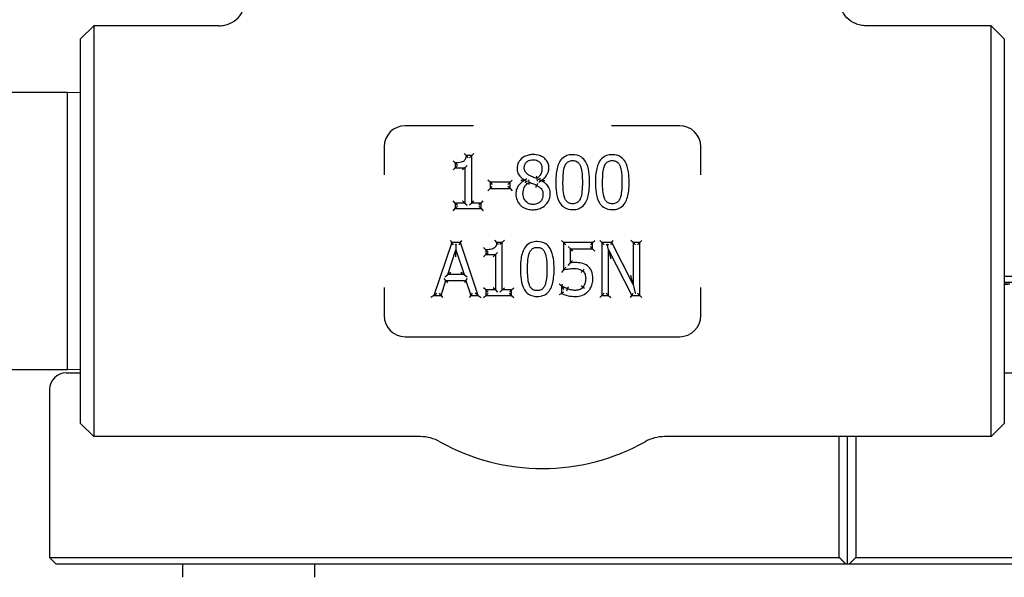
# Model space of a CAD drawing. Header units: inches. Extents: x 18 to 846, y -44 to 561.
# Tile 501 of 637: x 541.88 to 546.55, y 221 to 223.65. Entities that reach past the tile are written whole.
import ezdxf

# ---------------------------------------------------------------- set-up
doc = ezdxf.new("R2010")
doc.units = ezdxf.units.IN
doc.header["$LTSCALE"] = 24
doc.header["$MEASUREMENT"] = 0
doc.layers.add('Visible (ANSI)', color=7, linetype='Continuous', lineweight=30)

msp = doc.modelspace()

# ---------------------------------------------------------------- linework, layer by layer
at = {"layer": 'Visible (ANSI)'}
for p, q in [((542.17097, 223.55525), (542.23347, 223.61775)), ((542.23347, 223.61775), (542.23347, 221.67025)), ((542.82611, 223.61775), (542.23347, 223.61775)), ((546.48347, 223.61775), (545.89082, 223.61775)), ((546.48347, 221.67025), (546.48347, 223.61775)), ((546.54597, 223.55525), (546.48347, 223.61775)), ((542.17097, 221.73275), (542.17097, 223.55525)), ((546.54597, 223.55525), (546.54597, 221.73275)), ((542.10847, 223.3015), (539.54597, 223.3015)), ((542.10847, 221.9865), (542.10847, 223.3015)), ((542.17097, 223.29987), (542.10847, 223.3015)), ((544.03131, 223.144), (543.70847, 223.144)), ((545.00847, 223.144), (544.68562, 223.144)), ((543.60847, 223.044), (543.60847, 222.91149)), ((545.10847, 222.91149), (545.10847, 223.044)), ((543.94549, 222.96749), (543.93508, 222.97791)), ((543.99716, 223.00234), (543.98754, 223.01276)), ((544.02309, 223.00234), (543.99716, 223.00234)), ((544.02309, 223.00234), (544.01267, 222.99192)), ((544.02309, 223.00234), (544.0335, 223.01276)), ((544.02309, 222.77706), (544.02309, 223.00234)), ((543.94549, 222.9446), (543.93508, 222.93418)), ((543.94549, 222.96749), (543.94549, 222.9446)), ((543.94549, 222.9446), (543.95591, 222.95502)), ((543.94549, 222.9446), (543.99088, 222.9446)), ((543.99088, 222.9446), (543.98046, 222.93418)), ((543.99088, 222.9446), (544.00129, 222.95502)), ((543.99088, 222.9446), (543.99088, 222.77706)), ((544.11041, 222.87612), (544.09999, 222.88654)), ((544.20502, 222.87612), (544.21543, 222.88654)), ((544.28512, 222.89204), (544.27471, 222.88605)), ((544.27471, 222.88605), (544.27471, 222.88504)), ((544.28365, 222.87946), (544.27471, 222.88504)), ((544.29476, 222.87653), (544.2936, 222.88825)), ((544.33123, 222.89314), (544.33321, 222.88154)), ((544.34047, 222.87696), (544.35088, 222.88362)), ((544.34187, 222.89018), (544.35088, 222.88463)), ((544.35088, 222.88362), (544.35088, 222.88463)), ((544.09999, 222.83532), (544.11041, 222.84574)), ((544.20502, 222.87612), (544.11041, 222.87612)), ((544.11041, 222.87612), (544.12082, 222.86571)), ((544.11041, 222.87612), (544.11041, 222.84574)), ((544.11041, 222.84574), (544.12082, 222.85615)), ((544.11041, 222.84574), (544.20502, 222.84574)), ((544.20502, 222.87612), (544.1946, 222.86571)), ((544.20502, 222.84574), (544.1946, 222.85615)), ((544.20502, 222.84574), (544.20502, 222.87612)), ((544.20502, 222.84574), (544.21543, 222.83532)), ((544.32637, 222.85183), (544.33143, 222.86093)), ((543.94549, 222.77706), (543.93508, 222.78747)), ((543.99088, 222.77706), (543.98046, 222.78747)), ((544.02309, 222.77706), (544.0335, 222.78747)), ((544.06746, 222.77706), (544.07787, 222.78747)), ((543.93508, 222.74111), (543.94549, 222.75153)), ((543.99088, 222.77706), (543.94549, 222.77706)), ((543.94549, 222.77706), (543.94549, 222.75153)), ((543.94549, 222.77706), (543.95591, 222.76664)), ((543.94549, 222.75153), (543.95591, 222.76195)), ((543.94549, 222.75153), (544.06746, 222.75153)), ((543.99088, 222.77706), (544.00129, 222.76664)), ((544.02309, 222.77706), (544.01267, 222.76664)), ((544.06746, 222.77706), (544.02309, 222.77706)), ((544.06746, 222.77706), (544.05704, 222.76664)), ((544.06746, 222.75153), (544.05704, 222.76195)), ((544.06746, 222.75153), (544.06746, 222.77706)), ((544.06746, 222.75153), (544.07787, 222.74111)), ((543.9211, 222.60033), (543.92858, 222.58991)), ((543.9695, 222.58991), (543.97698, 222.60033)), ((544.14171, 222.59072), (544.13209, 222.60114)), ((544.16764, 222.59072), (544.17805, 222.60114)), ((544.45856, 222.58991), (544.44814, 222.60033)), ((544.59572, 222.58991), (544.60613, 222.60033)), ((544.64029, 222.58991), (544.62987, 222.60033)), ((544.68749, 222.58991), (544.69388, 222.60033)), ((544.78818, 222.58991), (544.77776, 222.60033)), ((544.81918, 222.58991), (544.82959, 222.60033)), ((543.92858, 222.58991), (543.8443, 222.33991)), ((543.90974, 222.43817), (543.94823, 222.55588)), ((543.9695, 222.58991), (543.92858, 222.58991)), ((543.92858, 222.58991), (543.93606, 222.57949)), ((543.94499, 222.57949), (543.94821, 222.58183)), ((543.94821, 222.58183), (543.94823, 222.55588)), ((543.94821, 222.58183), (543.95143, 222.57949)), ((543.94826, 222.52244), (543.94823, 222.55588)), ((543.94823, 222.55588), (543.98692, 222.43817)), ((543.9695, 222.58991), (543.96202, 222.57949)), ((544.05378, 222.33991), (543.9695, 222.58991)), ((544.09004, 222.55588), (544.07963, 222.56629)), ((544.09004, 222.55588), (544.09004, 222.53298)), ((544.16764, 222.59072), (544.14171, 222.59072)), ((544.16764, 222.59072), (544.15722, 222.5803)), ((544.16764, 222.36544), (544.16764, 222.59072)), ((544.45856, 222.58991), (544.45856, 222.46106)), ((544.45856, 222.58991), (544.46898, 222.57949)), ((544.59572, 222.58991), (544.45856, 222.58991)), ((544.49077, 222.56053), (544.48036, 222.57095)), ((544.49077, 222.56053), (544.50119, 222.55012)), ((544.49077, 222.56053), (544.59572, 222.56053)), ((544.49077, 222.49388), (544.49077, 222.56053)), ((544.59572, 222.58991), (544.5853, 222.57949)), ((544.59572, 222.56053), (544.5853, 222.57095)), ((544.59572, 222.56053), (544.59572, 222.58991)), ((544.59572, 222.56053), (544.60613, 222.55012)), ((544.68749, 222.58991), (544.64029, 222.58991)), ((544.64029, 222.58991), (544.64029, 222.33991)), ((544.64029, 222.58991), (544.6507, 222.57949)), ((544.66087, 222.57949), (544.66458, 222.58321)), ((544.66458, 222.58321), (544.67066, 222.57949)), ((544.67128, 222.55547), (544.66458, 222.58321)), ((544.67128, 222.55547), (544.6817, 222.51235)), ((544.67128, 222.33991), (544.67128, 222.55547)), ((544.67128, 222.55547), (544.7819, 222.33991)), ((544.68749, 222.58991), (544.6811, 222.57949)), ((544.78818, 222.39198), (544.68749, 222.58991)), ((544.78818, 222.58991), (544.7986, 222.57949)), ((544.78818, 222.58991), (544.78818, 222.39198)), ((544.81918, 222.58991), (544.78818, 222.58991)), ((544.81918, 222.58991), (544.80876, 222.57949)), ((544.81918, 222.33991), (544.81918, 222.58991)), ((544.09004, 222.53298), (544.07963, 222.52257)), ((544.09004, 222.53298), (544.10046, 222.5434)), ((544.09004, 222.53298), (544.13543, 222.53298)), ((544.13543, 222.53298), (544.12501, 222.52257)), ((544.13543, 222.53298), (544.14584, 222.5434)), ((544.13543, 222.53298), (544.13543, 222.36544)), ((544.45856, 222.46106), (544.44814, 222.44811)), ((544.48036, 222.48198), (544.49077, 222.49388)), ((543.90062, 222.40981), (543.89305, 222.42022)), ((543.89537, 222.42775), (543.90974, 222.43817)), ((543.9241, 222.44859), (543.90974, 222.43817)), ((543.98692, 222.43817), (543.90974, 222.43817)), ((543.98692, 222.43817), (543.97254, 222.44859)), ((543.98692, 222.43817), (544.00131, 222.42775)), ((543.99604, 222.40981), (544.00361, 222.42022)), ((544.54892, 222.45559), (544.54215, 222.44767)), ((544.78818, 222.39198), (544.77776, 222.43543)), ((546.54597, 222.4314), (547.17808, 222.4314)), ((543.60847, 222.37652), (543.60847, 222.244)), ((543.87793, 222.33991), (543.90062, 222.40981)), ((543.90062, 222.40981), (543.90819, 222.39939)), ((543.90062, 222.40981), (543.99604, 222.40981)), ((543.99604, 222.40981), (543.98847, 222.39939)), ((543.99604, 222.40981), (544.01873, 222.33991)), ((544.09004, 222.36544), (544.07963, 222.37585)), ((544.13543, 222.36544), (544.09004, 222.36544)), ((544.09004, 222.36544), (544.09004, 222.33991)), ((544.09004, 222.36544), (544.10046, 222.35502)), ((544.13543, 222.36544), (544.12501, 222.37585)), ((544.13543, 222.36544), (544.14584, 222.35502)), ((544.16764, 222.36544), (544.15722, 222.35502)), ((544.16764, 222.36544), (544.17805, 222.37585)), ((544.21201, 222.36544), (544.16764, 222.36544)), ((544.21201, 222.36544), (544.20159, 222.35502)), ((544.21201, 222.36544), (544.22242, 222.37585)), ((544.21201, 222.33991), (544.21201, 222.36544)), ((544.44823, 222.38428), (544.43781, 222.3947)), ((544.45066, 222.38428), (544.44823, 222.38428)), ((544.44823, 222.38428), (544.44823, 222.34882)), ((544.44823, 222.38428), (544.45007, 222.38244)), ((544.45066, 222.38428), (544.45408, 222.3947)), ((544.47408, 222.3611), (544.47761, 222.37091)), ((544.55826, 222.37204), (544.55034, 222.37881)), ((544.78818, 222.39198), (544.79825, 222.34998)), ((545.10847, 222.244), (545.10847, 222.37652)), ((547.18094, 222.40015), (546.54597, 222.40015)), ((546.54597, 222.394), (546.57265, 222.394)), ((543.8443, 222.33991), (543.82979, 222.32949)), ((543.8443, 222.33991), (543.8588, 222.35033)), ((543.8443, 222.33991), (543.87793, 222.33991)), ((543.87793, 222.33991), (543.87036, 222.35033)), ((543.87793, 222.33991), (543.8855, 222.32949)), ((544.01873, 222.33991), (544.01116, 222.32949)), ((544.01873, 222.33991), (544.0263, 222.35033)), ((544.01873, 222.33991), (544.05378, 222.33991)), ((544.05378, 222.33991), (544.03928, 222.35033)), ((544.05378, 222.33991), (544.06828, 222.32949)), ((544.07963, 222.32949), (544.09004, 222.33991)), ((544.09004, 222.33991), (544.10046, 222.35033)), ((544.09004, 222.33991), (544.21201, 222.33991)), ((544.21201, 222.33991), (544.20159, 222.35033)), ((544.21201, 222.33991), (544.22242, 222.32949)), ((544.44823, 222.34882), (544.43781, 222.34234)), ((544.64029, 222.33991), (544.62987, 222.32949)), ((544.64029, 222.33991), (544.6507, 222.35033)), ((544.64029, 222.33991), (544.67128, 222.33991)), ((544.67128, 222.33991), (544.66087, 222.35033)), ((544.67128, 222.33991), (544.6817, 222.32949)), ((544.77554, 222.32949), (544.7819, 222.33991)), ((544.7819, 222.33991), (544.78826, 222.35033)), ((544.7819, 222.33991), (544.81918, 222.33991)), ((544.79768, 222.35033), (544.79825, 222.34998)), ((544.79825, 222.34998), (544.7986, 222.35033)), ((544.81918, 222.33991), (544.80876, 222.35033)), ((544.81918, 222.33991), (544.82959, 222.32949)), ((543.70847, 222.144), (545.00847, 222.144)), ((542.10847, 221.9865), (539.54597, 221.9865)), ((542.10264, 221.97213), (542.17097, 221.97213)), ((542.17097, 221.98814), (542.10847, 221.9865)), ((546.54597, 221.97213), (549.50422, 221.97213)), ((542.0239, 221.89339), (542.0239, 221.09787)), ((542.17097, 221.73275), (542.23347, 221.67025)), ((546.54597, 221.73275), (546.48347, 221.67025)), ((543.7808, 221.67025), (542.23347, 221.67025)), ((546.48347, 221.67025), (544.93613, 221.67025)), ((545.76426, 221.09787), (545.76426, 221.67025)), ((545.80343, 221.06662), (545.80343, 221.67025)), ((545.8426, 221.67025), (545.8426, 221.09787)), ((542.0239, 221.09787), (545.76426, 221.09787)), ((542.05515, 221.06662), (542.0239, 221.09787)), ((545.79532, 221.06662), (542.05515, 221.06662)), ((542.65382, 221.06662), (542.65382, 221.00362)), ((543.27882, 221.06662), (543.27882, 221.00362)), ((545.80343, 221.06662), (545.79532, 221.06662)), ((545.81154, 221.06662), (545.80343, 221.06662)), ((549.55171, 221.06662), (545.81154, 221.06662)), ((545.8426, 221.09787), (549.58296, 221.09787))]:
    msp.add_line(p, q, dxfattribs=at)
for centre, radius, start, end in [((543.70847, 223.044), 0.1, 90, 180), ((545.00847, 223.044), 0.1, 0, 90), ((543.70847, 222.244), 0.1, 180, 270), ((545.00847, 222.244), 0.1, 270, 0), ((542.10264, 221.89339), 0.07874, 90, 180), ((543.7808, 221.48275), 0.1875, 60.65517, 90), ((544.93613, 221.48275), 0.1875, 90, 119.34483), ((544.35847, 222.51025), 0.99125, 240.65517, 299.34483)]:
    msp.add_arc(centre, radius, start, end, dxfattribs=at)
for points, knots in [([(542.82611, 223.61775), (542.82622, 223.61775), (542.82633, 223.61775), (542.83498, 223.61777), (542.84351, 223.61865), (542.86024, 223.62211), (542.8684, 223.62467), (542.89128, 223.63448), (542.90493, 223.64377), (542.92777, 223.66696), (542.93679, 223.68059), (542.94906, 223.71051), (542.95222, 223.72649), (542.95222, 223.74263)], [-0.00080906, -0.00080906, -0.00080906, -0.00080906, 0, 0, 0.06513682, 0.06513682, 0.13017613, 0.13017613, 0.25481643, 0.25481643, 0.37825086, 0.37825086, 0.50129539, 0.50129539, 0.50129539, 0.50129539]), ([(545.89082, 223.61775), (545.89071, 223.61775), (545.89061, 223.61775), (545.88195, 223.61777), (545.87343, 223.61865), (545.8567, 223.62211), (545.84853, 223.62467), (545.82565, 223.63448), (545.812, 223.64377), (545.78916, 223.66696), (545.78015, 223.68059), (545.76787, 223.71051), (545.76472, 223.72649), (545.76472, 223.74263)], [-0.00080906, -0.00080906, -0.00080906, -0.00080906, 0, 0, 0.06513682, 0.06513682, 0.13017613, 0.13017613, 0.25481643, 0.25481643, 0.37825086, 0.37825086, 0.50129539, 0.50129539, 0.50129539, 0.50129539]), ([(543.99716, 223.00234), (543.99692, 222.99934), (543.99649, 222.99642), (543.99497, 222.98994), (543.99367, 222.9865), (543.99059, 222.98126), (543.989, 222.97928), (543.98598, 222.97653), (543.98472, 222.97559), (543.98338, 222.97479), (543.98059, 222.97311), (543.97729, 222.97176), (543.9698, 222.96958), (543.96553, 222.96881), (543.95603, 222.96772), (543.95078, 222.96749), (543.94549, 222.96749)], [-0.21914518, -0.21914518, -0.21914518, -0.21914518, -0.19291175, -0.19291175, -0.15742494, -0.15742494, -0.13012741, -0.13012741, -0.11306644, -0.11306644, -0.11306644, -0.07974952, -0.07974952, -0.04257171, -0.04257171, 0, 0, 0, 0]), ([(544.00613, 222.99192), (544.00611, 222.99195), (544.00609, 222.99197), (544.00523, 222.99304), (544.00438, 222.99408), (544.00272, 222.99606), (544.00191, 222.99701), (544.00028, 222.99889), (543.99946, 222.99981), (543.99826, 223.00113), (543.99783, 223.0016), (543.99729, 223.00219), (543.99716, 223.00234), (543.99716, 223.00234)], [-0.000246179, -0.000246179, -0.000246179, -0.000246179, 0, 0, 0.010218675, 0.010218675, 0.020229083, 0.020229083, 0.031714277, 0.031714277, 0.040524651, 0.040524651, 0.048289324, 0.048289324, 0.048289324, 0.048289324]), ([(544.31381, 223.0072), (544.30829, 223.0072), (544.30261, 223.0068), (544.29025, 223.00469), (544.28359, 223.00274), (544.26792, 222.99552), (544.25953, 222.98927), (544.24706, 222.97458), (544.24268, 222.96641), (544.23904, 222.95233), (544.23844, 222.94673), (544.23844, 222.94136)], [-0.24108925, -0.24108925, -0.24108925, -0.24108925, -0.20285247, -0.20285247, -0.15755053, -0.15755053, -0.09071955, -0.09071955, -0.03520387, -0.03520387, 0, 0, 0, 0]), ([(544.27207, 222.94521), (544.27207, 222.94786), (544.27228, 222.95047), (544.27345, 222.95699), (544.27475, 222.96067), (544.2792, 222.96838), (544.28281, 222.97213), (544.29172, 222.97822), (544.29691, 222.98031), (544.30607, 222.98215), (544.3098, 222.98249), (544.31361, 222.98249)], [-0.20028425, -0.20028425, -0.20028425, -0.20028425, -0.17595568, -0.17595568, -0.13702996, -0.13702996, -0.08642653, -0.08642653, -0.03353843, -0.03353843, 0, 0, 0, 0]), ([(544.31361, 222.98249), (544.31698, 222.98249), (544.32033, 222.98224), (544.32775, 222.98101), (544.33168, 222.97982), (544.34035, 222.97562), (544.34472, 222.97199), (544.35153, 222.96325), (544.35382, 222.95841), (544.35579, 222.94997), (544.35615, 222.94661), (544.35615, 222.94318)], [-0.2062605, -0.2062605, -0.2062605, -0.2062605, -0.17676842, -0.17676842, -0.13805989, -0.13805989, -0.0834994, -0.0834994, -0.03156312, -0.03156312, 0, 0, 0, 0]), ([(544.38897, 222.94359), (544.38897, 222.9475), (544.38867, 222.95154), (544.38679, 222.96204), (544.38453, 222.96844), (544.37678, 222.98169), (544.37091, 222.98781), (544.35795, 222.99732), (544.35096, 223.00069), (544.33385, 223.00612), (544.32367, 223.0072), (544.31381, 223.0072)], [-0.2382608, -0.2382608, -0.2382608, -0.2382608, -0.21252746, -0.21252746, -0.17135413, -0.17135413, -0.11832726, -0.11832726, -0.06910487, -0.06910487, 0, 0, 0, 0]), ([(544.50161, 223.00659), (544.49669, 223.00659), (544.49161, 223.00625), (544.47839, 223.00407), (544.47022, 223.00141), (544.45376, 222.99157), (544.44644, 222.98378), (544.44114, 222.97529), (544.43567, 222.96654), (544.43224, 222.95739), (544.42675, 222.93799), (544.42498, 222.92775), (544.42215, 222.90378), (544.42159, 222.88999), (544.42159, 222.87633)], [-0.39762782, -0.39762782, -0.39762782, -0.39762782, -0.36373585, -0.36373585, -0.30950871, -0.30950871, -0.24393732, -0.24393732, -0.24393732, -0.1766061, -0.1766061, -0.10179305, -0.10179305, 0, 0, 0, 0]), ([(544.46434, 222.9525), (544.46504, 222.95425), (544.4658, 222.95595), (544.46927, 222.96275), (544.47261, 222.96726), (544.48074, 222.97418), (544.48546, 222.97647), (544.49427, 222.97848), (544.49791, 222.97884), (544.50161, 222.97884)], [-0.15519829, -0.15519829, -0.15519829, -0.15519829, -0.13862551, -0.13862551, -0.08628485, -0.08628485, -0.03318648, -0.03318648, 0, 0, 0, 0]), ([(544.58143, 222.87653), (544.58143, 222.89268), (544.58061, 222.9092), (544.57542, 222.94199), (544.57135, 222.95867), (544.56209, 222.97418), (544.5573, 222.98219), (544.5508, 222.98972), (544.5302, 223.0037), (544.51528, 223.00659), (544.50161, 223.00659)], [-0.3955508, -0.3955508, -0.3955508, -0.3955508, -0.2754195, -0.2754195, -0.15529321, -0.15529321, -0.15529321, -0.09373364, -0.09373364, 0, 0, 0, 0]), ([(544.50161, 222.97884), (544.50444, 222.97884), (544.50722, 222.97863), (544.51264, 222.97773), (544.51525, 222.97701), (544.52147, 222.97449), (544.52486, 222.97222), (544.53112, 222.96611), (544.53387, 222.96219), (544.53689, 222.95621), (544.53762, 222.95458), (544.53828, 222.95291)], [-0.15345791, -0.15345791, -0.15345791, -0.15345791, -0.12815919, -0.12815919, -0.10190337, -0.10190337, -0.06065975, -0.06065975, -0.01592257, -0.01592257, 0, 0, 0, 0]), ([(544.68921, 223.00659), (544.68429, 223.00659), (544.67921, 223.00625), (544.66599, 223.00407), (544.65782, 223.00141), (544.64137, 222.99157), (544.63404, 222.98378), (544.62874, 222.97529), (544.62327, 222.96654), (544.61984, 222.95739), (544.61435, 222.93799), (544.61258, 222.92775), (544.60975, 222.90378), (544.60919, 222.88999), (544.60919, 222.87633)], [-0.39762782, -0.39762782, -0.39762782, -0.39762782, -0.36373585, -0.36373585, -0.30950871, -0.30950871, -0.24393732, -0.24393732, -0.24393732, -0.1766061, -0.1766061, -0.10179305, -0.10179305, 0, 0, 0, 0]), ([(544.65194, 222.9525), (544.65264, 222.95425), (544.6534, 222.95595), (544.65687, 222.96275), (544.66021, 222.96726), (544.66834, 222.97418), (544.67306, 222.97647), (544.68187, 222.97848), (544.68551, 222.97884), (544.68921, 222.97884)], [-0.15519829, -0.15519829, -0.15519829, -0.15519829, -0.13862551, -0.13862551, -0.08628485, -0.08628485, -0.03318648, -0.03318648, 0, 0, 0, 0]), ([(544.76904, 222.87653), (544.76904, 222.89268), (544.76821, 222.9092), (544.76302, 222.94199), (544.75895, 222.95867), (544.74969, 222.97418), (544.74491, 222.98219), (544.7384, 222.98972), (544.71781, 223.0037), (544.70288, 223.00659), (544.68921, 223.00659)], [-0.3955508, -0.3955508, -0.3955508, -0.3955508, -0.2754195, -0.2754195, -0.15529321, -0.15529321, -0.15529321, -0.09373364, -0.09373364, 0, 0, 0, 0]), ([(544.68921, 222.97884), (544.69204, 222.97884), (544.69483, 222.97863), (544.70024, 222.97773), (544.70285, 222.97701), (544.70907, 222.97449), (544.71246, 222.97222), (544.71872, 222.96611), (544.72147, 222.96219), (544.72449, 222.95621), (544.72522, 222.95458), (544.72588, 222.95291)], [-0.15345791, -0.15345791, -0.15345791, -0.15345791, -0.12815919, -0.12815919, -0.10190337, -0.10190337, -0.06065975, -0.06065975, -0.01592257, -0.01592257, 0, 0, 0, 0]), ([(543.95591, 222.95739), (543.95589, 222.95741), (543.95586, 222.95744), (543.95474, 222.95849), (543.95365, 222.95953), (543.95158, 222.96151), (543.95059, 222.96246), (543.94874, 222.96428), (543.94786, 222.96514), (543.94662, 222.96637), (543.94618, 222.96681), (543.94563, 222.96736), (543.94549, 222.96749), (543.94549, 222.96749)], [-0.049771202, -0.049771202, -0.049771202, -0.049771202, -0.049510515, -0.049510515, -0.038176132, -0.038176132, -0.027254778, -0.027254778, -0.015917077, -0.015917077, -0.007424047, -0.007424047, 0, 0, 0, 0]), ([(544.23844, 222.94136), (544.23844, 222.93772), (544.23869, 222.93394), (544.24044, 222.92311), (544.24295, 222.91586), (544.24736, 222.90955), (544.25176, 222.90325), (544.25703, 222.89837), (544.26648, 222.89112), (544.27058, 222.88846), (544.27471, 222.88605)], [-0.14919736, -0.14919736, -0.14919736, -0.14919736, -0.12498855, -0.12498855, -0.08048513, -0.08048513, -0.08048513, -0.03367511, -0.03367511, 0, 0, 0, 0]), ([(544.29598, 222.90874), (544.29476, 222.90945), (544.29356, 222.91018), (544.28743, 222.91416), (544.28307, 222.91785), (544.27643, 222.9261), (544.27433, 222.93041), (544.27242, 222.9385), (544.27207, 222.94182), (544.27207, 222.94521)], [-0.14393342, -0.14393342, -0.14393342, -0.14393342, -0.13185082, -0.13185082, -0.08070178, -0.08070178, -0.03103914, -0.03103914, 0, 0, 0, 0]), ([(544.35615, 222.94318), (544.35615, 222.93843), (544.35577, 222.9337), (544.35356, 222.92186), (544.3512, 222.91525), (544.3444, 222.90519), (544.34075, 222.90123), (544.33492, 222.89606), (544.33311, 222.89457), (544.33123, 222.89314)], [-0.17159567, -0.17159567, -0.17159567, -0.17159567, -0.13119161, -0.13119161, -0.06654511, -0.06654511, -0.01972886, -0.01972886, 0, 0, 0, 0]), ([(544.35088, 222.88463), (544.35358, 222.88599), (544.35624, 222.88753), (544.36446, 222.89298), (544.36967, 222.8976), (544.37969, 222.91004), (544.38379, 222.91784), (544.38806, 222.932), (544.38897, 222.93783), (544.38897, 222.94359)], [-0.15744253, -0.15744253, -0.15744253, -0.15744253, -0.13731944, -0.13731944, -0.09338685, -0.09338685, -0.03591802, -0.03591802, 0, 0, 0, 0]), ([(544.45562, 222.87633), (544.45562, 222.89108), (544.45609, 222.90582), (544.45745, 222.92029), (544.45851, 222.93161), (544.4605, 222.94284), (544.46434, 222.9525)], [-0.20539702, -0.20539702, -0.20539702, -0.20539702, -0.0911634, -0.0911634, -0.0911634, 0, 0, 0, 0]), ([(544.53828, 222.95291), (544.54018, 222.94811), (544.54165, 222.94296), (544.54464, 222.92908), (544.54562, 222.92012), (544.54711, 222.89963), (544.5474, 222.88809), (544.5474, 222.87653)], [-0.20607527, -0.20607527, -0.20607527, -0.20607527, -0.16123509, -0.16123509, -0.08949082, -0.08949082, 0, 0, 0, 0]), ([(544.64323, 222.87633), (544.64323, 222.89108), (544.64369, 222.90582), (544.64505, 222.92029), (544.64611, 222.93161), (544.6481, 222.94284), (544.65194, 222.9525)], [-0.20539702, -0.20539702, -0.20539702, -0.20539702, -0.0911634, -0.0911634, -0.0911634, 0, 0, 0, 0]), ([(544.72588, 222.95291), (544.72779, 222.94811), (544.72925, 222.94296), (544.73224, 222.92908), (544.73322, 222.92012), (544.73471, 222.89963), (544.735, 222.88809), (544.735, 222.87653)], [-0.20607527, -0.20607527, -0.20607527, -0.20607527, -0.16123509, -0.16123509, -0.08949082, -0.08949082, 0, 0, 0, 0]), ([(544.27471, 222.88504), (544.26796, 222.88173), (544.26131, 222.87751), (544.24684, 222.86456), (544.24003, 222.85453), (544.23359, 222.83609), (544.23237, 222.82819), (544.23237, 222.82061)], [-0.17644554, -0.17644554, -0.17644554, -0.17644554, -0.12506903, -0.12506903, -0.04977316, -0.04977316, 0, 0, 0, 0]), ([(544.25601, 222.88602), (544.25605, 222.88602), (544.25609, 222.88602), (544.25938, 222.88596), (544.26274, 222.88589), (544.26812, 222.88575), (544.27021, 222.88569), (544.27258, 222.88561), (544.27327, 222.88559), (544.27386, 222.88556)], [-0.000323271, -0.000323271, -0.000323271, -0.000323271, 0, 0, 0.024747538, 0.024747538, 0.043496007, 0.043496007, 0.051596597, 0.051596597, 0.051596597, 0.051596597]), ([(544.27471, 222.88605), (544.27471, 222.88605), (544.27451, 222.88593), (544.27404, 222.88567), (544.27395, 222.88562), (544.27386, 222.88556)], [0, 0, 0, 0, 0.009031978, 0.009031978, 0.01088713, 0.01088713, 0.01088713, 0.01088713]), ([(544.27386, 222.88556), (544.27403, 222.88546), (544.27417, 222.88537), (544.27457, 222.88513), (544.27471, 222.88504), (544.27471, 222.88504)], [0.004463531, 0.004463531, 0.004463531, 0.004463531, 0.007781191, 0.007781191, 0.015368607, 0.015368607, 0.015368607, 0.015368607]), ([(544.28365, 222.87946), (544.27876, 222.87634), (544.27591, 222.87414), (544.27514, 222.87354), (544.27506, 222.87348), (544.27498, 222.87342)], [-0.0067344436, -0.0067344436, -0.0067344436, -0.0067344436, 0, 0, 0.0007386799, 0.0007386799, 0.0007386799, 0.0007386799]), ([(544.28512, 222.88248), (544.2851, 222.88243), (544.28507, 222.88238), (544.28457, 222.88138), (544.28411, 222.88042), (544.28365, 222.87946)], [-0.0004266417, -0.0004266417, -0.0004266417, -0.0004266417, 0, 0, 0.0080980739, 0.0080980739, 0.0080980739, 0.0080980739]), ([(544.33123, 222.89314), (544.328, 222.8942), (544.32474, 222.8954), (544.31825, 222.89803), (544.31501, 222.89945), (544.31178, 222.90094), (544.30904, 222.90221), (544.30631, 222.90349), (544.30098, 222.90609), (544.29833, 222.90743), (544.29598, 222.90874)], [-0.10316194, -0.10316194, -0.10316194, -0.10316194, -0.07498611, -0.07498611, -0.04681028, -0.04681028, -0.04681028, -0.02340514, -0.02340514, 0, 0, 0, 0]), ([(544.32918, 222.9049), (544.32919, 222.90487), (544.32919, 222.90484), (544.32937, 222.90386), (544.32954, 222.9029), (544.32987, 222.90105), (544.33002, 222.90016), (544.3304, 222.89802), (544.3306, 222.89685), (544.33091, 222.895), (544.33103, 222.8943), (544.33119, 222.89338), (544.33123, 222.89314), (544.33123, 222.89314)], [-0.044688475, -0.044688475, -0.044688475, -0.044688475, -0.044465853, -0.044465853, -0.037097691, -0.037097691, -0.029877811, -0.029877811, -0.018940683, -0.018940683, -0.009212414, -0.009212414, 0, 0, 0, 0]), ([(544.34047, 222.88716), (544.34049, 222.88722), (544.34052, 222.88727), (544.34099, 222.88827), (544.34143, 222.88922), (544.34187, 222.89018)], [-0.0004459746, -0.0004459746, -0.0004459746, -0.0004459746, 0, 0, 0.0079917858, 0.0079917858, 0.0079917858, 0.0079917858]), ([(544.34187, 222.89018), (544.34658, 222.89334), (544.34904, 222.89529), (544.34962, 222.89575), (544.34969, 222.89581), (544.34976, 222.89587)], [-0.0049383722, -0.0049383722, -0.0049383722, -0.0049383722, 0, 0, 0.000690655, 0.000690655, 0.000690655, 0.000690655]), ([(544.35088, 222.88463), (544.35088, 222.88463), (544.35108, 222.88451), (544.35153, 222.88424), (544.35161, 222.88419), (544.35169, 222.88414)], [-0.044899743, -0.044899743, -0.044899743, -0.044899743, -0.035977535, -0.035977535, -0.03420007, -0.03420007, -0.03420007, -0.03420007]), ([(544.35088, 222.88362), (544.35088, 222.88362), (544.35102, 222.88371), (544.3514, 222.88395), (544.35154, 222.88404), (544.35169, 222.88414)], [0, 0, 0, 0, 0.007479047, 0.007479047, 0.010647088, 0.010647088, 0.010647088, 0.010647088]), ([(544.39525, 222.82122), (544.39525, 222.82536), (544.39498, 222.82964), (544.39362, 222.83824), (544.39252, 222.84256), (544.38817, 222.85356), (544.38363, 222.85997), (544.37527, 222.86841), (544.37149, 222.87148), (544.36217, 222.87794), (544.35656, 222.88099), (544.35088, 222.88362)], [-0.17675386, -0.17675386, -0.17675386, -0.17675386, -0.14867142, -0.14867142, -0.12078849, -0.12078849, -0.0760162, -0.0760162, -0.04400779, -0.04400779, 0, 0, 0, 0]), ([(544.35169, 222.88414), (544.35232, 222.88415), (544.35305, 222.88416), (544.35559, 222.88422), (544.35788, 222.88428), (544.36355, 222.88448), (544.36698, 222.88464), (544.37033, 222.88481), (544.37038, 222.88481), (544.37042, 222.88481)], [0.002128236, 0.002128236, 0.002128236, 0.002128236, 0.008988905, 0.008988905, 0.025521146, 0.025521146, 0.046099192, 0.046099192, 0.046368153, 0.046368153, 0.046368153, 0.046368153]), ([(544.2662, 222.82304), (544.2662, 222.8285), (544.26677, 222.83394), (544.26995, 222.84742), (544.27363, 222.85511), (544.2832, 222.86756), (544.28862, 222.87246), (544.29476, 222.87653)], [-0.18604928, -0.18604928, -0.18604928, -0.18604928, -0.13907807, -0.13907807, -0.06392413, -0.06392413, 0, 0, 0, 0]), ([(544.29619, 222.86471), (544.29619, 222.86474), (544.29618, 222.86477), (544.29604, 222.86575), (544.29591, 222.86671), (544.29567, 222.86856), (544.29555, 222.86946), (544.29529, 222.87161), (544.29516, 222.87279), (544.29496, 222.87466), (544.29488, 222.87536), (544.29479, 222.87629), (544.29476, 222.87653), (544.29476, 222.87653)], [-0.044621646, -0.044621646, -0.044621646, -0.044621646, -0.044400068, -0.044400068, -0.03707356, -0.03707356, -0.02988243, -0.02988243, -0.01893434, -0.01893434, -0.009203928, -0.009203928, 0, 0, 0, 0]), ([(544.29476, 222.87653), (544.29833, 222.87508), (544.3019, 222.87363), (544.30906, 222.87076), (544.31264, 222.86933), (544.31624, 222.86792), (544.31894, 222.86686), (544.3216, 222.86575), (544.32673, 222.86343), (544.3292, 222.86221), (544.33143, 222.86093)], [-0.1047588, -0.1047588, -0.1047588, -0.1047588, -0.0755253, -0.0755253, -0.0462918, -0.0462918, -0.0462918, -0.0231459, -0.0231459, 0, 0, 0, 0]), ([(544.33143, 222.86093), (544.33143, 222.86093), (544.33156, 222.86116), (544.33206, 222.86206), (544.33243, 222.86272), (544.33336, 222.86439), (544.33391, 222.86538), (544.33483, 222.86703), (544.33515, 222.86762), (544.33565, 222.86852), (544.33582, 222.86882), (544.33608, 222.86928), (544.33616, 222.86944), (544.33632, 222.86972), (544.33639, 222.86984), (544.33647, 222.86999), (544.33648, 222.87001), (544.3365, 222.87003)], [-0.04147151, -0.04147151, -0.04147151, -0.04147151, -0.031136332, -0.031136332, -0.020800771, -0.020800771, -0.010464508, -0.010464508, -0.005125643, -0.005125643, -0.002449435, -0.002449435, -0.001094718, -0.001094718, 0, 0, 0.000192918, 0.000192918, 0.000192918, 0.000192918]), ([(544.33143, 222.86093), (544.33395, 222.85957), (544.33639, 222.85815), (544.34391, 222.8534), (544.34864, 222.84977), (544.35607, 222.8414), (544.35838, 222.83631), (544.36046, 222.82634), (544.36081, 222.82219), (544.36081, 222.81798)], [-0.16889715, -0.16889715, -0.16889715, -0.16889715, -0.14560596, -0.14560596, -0.0945362, -0.0945362, -0.03636008, -0.03636008, 0, 0, 0, 0]), ([(544.42159, 222.87633), (544.42159, 222.86014), (544.4224, 222.84358), (544.42755, 222.8107), (544.43155, 222.79395), (544.44094, 222.77837), (544.44561, 222.77061), (544.45193, 222.76333), (544.47245, 222.74921), (544.48769, 222.74626), (544.50161, 222.74626)], [-0.39636224, -0.39636224, -0.39636224, -0.39636224, -0.27588328, -0.27588328, -0.15540931, -0.15540931, -0.15540931, -0.09572801, -0.09572801, 0, 0, 0, 0]), ([(544.46413, 222.80096), (544.45986, 222.81213), (544.45781, 222.82429), (544.45588, 222.85001), (544.45562, 222.86316), (544.45562, 222.87633)], [-0.2030371, -0.2030371, -0.2030371, -0.2030371, -0.10151855, -0.10151855, 0, 0, 0, 0]), ([(544.50161, 222.74626), (544.50649, 222.74626), (544.51151, 222.7466), (544.5246, 222.74877), (544.53269, 222.75142), (544.54917, 222.76127), (544.55656, 222.76918), (544.56188, 222.77777), (544.56727, 222.78645), (544.5707, 222.79552), (544.57626, 222.81501), (544.57805, 222.82539), (544.58087, 222.84937), (544.58143, 222.86301), (544.58143, 222.87653)], [-0.3969343, -0.3969343, -0.3969343, -0.3969343, -0.36344063, -0.36344063, -0.30985076, -0.30985076, -0.24348635, -0.24348635, -0.24348635, -0.17661505, -0.17661505, -0.10067261, -0.10067261, 0, 0, 0, 0]), ([(544.5474, 222.87653), (544.5474, 222.86146), (544.54693, 222.84641), (544.54537, 222.83176), (544.5442, 222.82073), (544.54219, 222.80978), (544.53848, 222.80035)], [-0.20539024, -0.20539024, -0.20539024, -0.20539024, -0.08874744, -0.08874744, -0.08874744, 0, 0, 0, 0]), ([(544.60919, 222.87633), (544.60919, 222.86014), (544.61, 222.84358), (544.61515, 222.8107), (544.61915, 222.79395), (544.62854, 222.77837), (544.63322, 222.77061), (544.63953, 222.76333), (544.66005, 222.74921), (544.67529, 222.74626), (544.68921, 222.74626)], [-0.39636224, -0.39636224, -0.39636224, -0.39636224, -0.27588328, -0.27588328, -0.15540931, -0.15540931, -0.15540931, -0.09572801, -0.09572801, 0, 0, 0, 0]), ([(544.65173, 222.80096), (544.64746, 222.81213), (544.64541, 222.82429), (544.64348, 222.85001), (544.64323, 222.86316), (544.64323, 222.87633)], [-0.2030371, -0.2030371, -0.2030371, -0.2030371, -0.10151855, -0.10151855, 0, 0, 0, 0]), ([(544.68921, 222.74626), (544.69409, 222.74626), (544.69912, 222.7466), (544.7122, 222.74877), (544.72029, 222.75142), (544.73678, 222.76127), (544.74416, 222.76918), (544.74949, 222.77777), (544.75487, 222.78645), (544.7583, 222.79552), (544.76386, 222.81501), (544.76566, 222.82539), (544.76848, 222.84937), (544.76904, 222.86301), (544.76904, 222.87653)], [-0.3969343, -0.3969343, -0.3969343, -0.3969343, -0.36344063, -0.36344063, -0.30985076, -0.30985076, -0.24348635, -0.24348635, -0.24348635, -0.17661505, -0.17661505, -0.10067261, -0.10067261, 0, 0, 0, 0]), ([(544.735, 222.87653), (544.735, 222.86146), (544.73453, 222.84641), (544.73297, 222.83176), (544.7318, 222.82073), (544.72979, 222.80978), (544.72609, 222.80035)], [-0.20539024, -0.20539024, -0.20539024, -0.20539024, -0.08874744, -0.08874744, -0.08874744, 0, 0, 0, 0]), ([(544.23237, 222.82061), (544.23237, 222.81081), (544.23414, 222.80055), (544.23784, 222.79124), (544.24135, 222.78238), (544.24692, 222.77399), (544.25384, 222.76733)], [-0.12818083, -0.12818083, -0.12818083, -0.12818083, -0.06222407, -0.06222407, -0.06222407, 0, 0, 0, 0]), ([(544.31421, 222.77078), (544.30779, 222.77078), (544.30149, 222.7719), (544.28727, 222.77779), (544.27969, 222.78442), (544.26879, 222.80136), (544.2662, 222.81193), (544.2662, 222.82304)], [-0.24211946, -0.24211946, -0.24211946, -0.24211946, -0.18433658, -0.18433658, -0.09638448, -0.09638448, 0, 0, 0, 0]), ([(544.31381, 222.74586), (544.3195, 222.74586), (544.32534, 222.74629), (544.33864, 222.74865), (544.34604, 222.75097), (544.36283, 222.75924), (544.3715, 222.76608), (544.38454, 222.78151), (544.38923, 222.78982), (544.39427, 222.80607), (544.39525, 222.81382), (544.39525, 222.82122)], [-0.27146787, -0.27146787, -0.27146787, -0.27146787, -0.23213286, -0.23213286, -0.18138429, -0.18138429, -0.10931742, -0.10931742, -0.04973135, -0.04973135, 0, 0, 0, 0]), ([(544.36081, 222.81798), (544.36081, 222.81433), (544.36054, 222.8107), (544.35916, 222.80258), (544.3578, 222.79822), (544.35304, 222.78861), (544.34898, 222.78372), (544.33856, 222.77573), (544.33213, 222.77302), (544.32162, 222.77108), (544.31794, 222.77078), (544.31421, 222.77078)], [-0.23080417, -0.23080417, -0.23080417, -0.23080417, -0.19912439, -0.19912439, -0.15681606, -0.15681606, -0.09762557, -0.09762557, -0.03265509, -0.03265509, 0, 0, 0, 0]), ([(544.50161, 222.77402), (544.49874, 222.77402), (544.4959, 222.77422), (544.49029, 222.77516), (544.48756, 222.77591), (544.4811, 222.77858), (544.47763, 222.78097), (544.47126, 222.78736), (544.46848, 222.79142), (544.46551, 222.79753), (544.46479, 222.79922), (544.46413, 222.80096)], [-0.1574704, -0.1574704, -0.1574704, -0.1574704, -0.13181294, -0.13181294, -0.10432668, -0.10432668, -0.0618117, -0.0618117, -0.01648612, -0.01648612, 0, 0, 0, 0]), ([(544.53848, 222.80035), (544.53783, 222.79865), (544.53711, 222.797), (544.53374, 222.79014), (544.53038, 222.78555), (544.52224, 222.77866), (544.51754, 222.77638), (544.50885, 222.77437), (544.50526, 222.77402), (544.50161, 222.77402)], [-0.15478626, -0.15478626, -0.15478626, -0.15478626, -0.13870733, -0.13870733, -0.08539549, -0.08539549, -0.03284442, -0.03284442, 0, 0, 0, 0]), ([(544.68921, 222.77402), (544.68634, 222.77402), (544.6835, 222.77422), (544.6779, 222.77516), (544.67516, 222.77591), (544.6687, 222.77858), (544.66523, 222.78097), (544.65886, 222.78736), (544.65608, 222.79142), (544.65311, 222.79753), (544.65239, 222.79922), (544.65173, 222.80096)], [-0.1574704, -0.1574704, -0.1574704, -0.1574704, -0.13181294, -0.13181294, -0.10432668, -0.10432668, -0.0618117, -0.0618117, -0.01648612, -0.01648612, 0, 0, 0, 0]), ([(544.72609, 222.80035), (544.72543, 222.79865), (544.72472, 222.797), (544.72134, 222.79014), (544.71798, 222.78555), (544.70984, 222.77866), (544.70515, 222.77638), (544.69645, 222.77437), (544.69286, 222.77402), (544.68921, 222.77402)], [-0.15478626, -0.15478626, -0.15478626, -0.15478626, -0.13870733, -0.13870733, -0.08539549, -0.08539549, -0.03284442, -0.03284442, 0, 0, 0, 0]), ([(544.25384, 222.76733), (544.25757, 222.76374), (544.26175, 222.76057), (544.27324, 222.75367), (544.28074, 222.75073), (544.2969, 222.7467), (544.30551, 222.74586), (544.31381, 222.74586)], [-0.14467036, -0.14467036, -0.14467036, -0.14467036, -0.11132771, -0.11132771, -0.05797947, -0.05797947, 0, 0, 0, 0]), ([(544.14171, 222.59072), (544.14147, 222.58773), (544.14104, 222.5848), (544.13952, 222.57832), (544.13822, 222.57488), (544.13514, 222.56964), (544.13355, 222.56766), (544.13053, 222.56491), (544.12927, 222.56397), (544.12793, 222.56317), (544.12514, 222.56149), (544.12184, 222.56014), (544.11435, 222.55796), (544.11008, 222.55719), (544.10058, 222.5561), (544.09533, 222.55588), (544.09004, 222.55588)], [-0.21914518, -0.21914518, -0.21914518, -0.21914518, -0.19291175, -0.19291175, -0.15742494, -0.15742494, -0.13012741, -0.13012741, -0.11306644, -0.11306644, -0.11306644, -0.07974952, -0.07974952, -0.04257171, -0.04257171, 0, 0, 0, 0]), ([(544.10046, 222.54577), (544.10044, 222.5458), (544.10041, 222.54582), (544.09929, 222.54687), (544.0982, 222.54791), (544.09613, 222.54989), (544.09514, 222.55085), (544.09329, 222.55266), (544.09241, 222.55352), (544.09117, 222.55475), (544.09073, 222.55519), (544.09018, 222.55574), (544.09004, 222.55588), (544.09004, 222.55588)], [-0.049771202, -0.049771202, -0.049771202, -0.049771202, -0.049510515, -0.049510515, -0.038176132, -0.038176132, -0.027254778, -0.027254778, -0.015917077, -0.015917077, -0.007424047, -0.007424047, 0, 0, 0, 0]), ([(544.15068, 222.5803), (544.15066, 222.58033), (544.15064, 222.58035), (544.14978, 222.58143), (544.14893, 222.58247), (544.14727, 222.58444), (544.14646, 222.58539), (544.14483, 222.58727), (544.14401, 222.58819), (544.14281, 222.58951), (544.14238, 222.58998), (544.14184, 222.59057), (544.14171, 222.59072), (544.14171, 222.59072)], [-0.000246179, -0.000246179, -0.000246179, -0.000246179, 0, 0, 0.010218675, 0.010218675, 0.020229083, 0.020229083, 0.031714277, 0.031714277, 0.040524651, 0.040524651, 0.048289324, 0.048289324, 0.048289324, 0.048289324]), ([(544.33376, 222.59498), (544.32884, 222.59498), (544.32376, 222.59464), (544.31054, 222.59245), (544.30237, 222.58979), (544.28592, 222.57995), (544.27859, 222.57216), (544.27329, 222.56368), (544.26782, 222.55492), (544.26439, 222.54577), (544.2589, 222.52637), (544.25714, 222.51614), (544.2543, 222.49216), (544.25374, 222.47837), (544.25374, 222.46471)], [-0.39762782, -0.39762782, -0.39762782, -0.39762782, -0.36373585, -0.36373585, -0.30950871, -0.30950871, -0.24393732, -0.24393732, -0.24393732, -0.1766061, -0.1766061, -0.10179305, -0.10179305, 0, 0, 0, 0]), ([(544.29649, 222.54088), (544.29719, 222.54263), (544.29795, 222.54433), (544.30142, 222.55113), (544.30476, 222.55564), (544.31289, 222.56256), (544.31761, 222.56485), (544.32642, 222.56686), (544.33006, 222.56722), (544.33376, 222.56722)], [-0.15519829, -0.15519829, -0.15519829, -0.15519829, -0.13862551, -0.13862551, -0.08628485, -0.08628485, -0.03318648, -0.03318648, 0, 0, 0, 0]), ([(544.41359, 222.46491), (544.41359, 222.48106), (544.41276, 222.49758), (544.40757, 222.53038), (544.4035, 222.54705), (544.39424, 222.56256), (544.38946, 222.57057), (544.38295, 222.5781), (544.36236, 222.59208), (544.34743, 222.59498), (544.33376, 222.59498)], [-0.3955508, -0.3955508, -0.3955508, -0.3955508, -0.2754195, -0.2754195, -0.15529321, -0.15529321, -0.15529321, -0.09373364, -0.09373364, 0, 0, 0, 0]), ([(544.33376, 222.56722), (544.33659, 222.56722), (544.33938, 222.56702), (544.34479, 222.56611), (544.3474, 222.56539), (544.35362, 222.56287), (544.35702, 222.5606), (544.36327, 222.55449), (544.36602, 222.55057), (544.36904, 222.5446), (544.36977, 222.54296), (544.37043, 222.54129)], [-0.15345791, -0.15345791, -0.15345791, -0.15345791, -0.12815919, -0.12815919, -0.10190337, -0.10190337, -0.06065975, -0.06065975, -0.01592257, -0.01592257, 0, 0, 0, 0]), ([(544.28778, 222.46471), (544.28778, 222.47947), (544.28824, 222.4942), (544.2896, 222.50867), (544.29066, 222.51999), (544.29265, 222.53122), (544.29649, 222.54088)], [-0.20539702, -0.20539702, -0.20539702, -0.20539702, -0.0911634, -0.0911634, -0.0911634, 0, 0, 0, 0]), ([(544.37043, 222.54129), (544.37234, 222.53649), (544.3738, 222.53134), (544.37679, 222.51746), (544.37777, 222.5085), (544.37926, 222.48801), (544.37955, 222.47647), (544.37955, 222.46491)], [-0.20607527, -0.20607527, -0.20607527, -0.20607527, -0.16123509, -0.16123509, -0.08949082, -0.08949082, 0, 0, 0, 0]), ([(544.49077, 222.49388), (544.49077, 222.49388), (544.49089, 222.49402), (544.49137, 222.49456), (544.49176, 222.49501), (544.49289, 222.49628), (544.4937, 222.49719), (544.49552, 222.49922), (544.49657, 222.50037), (544.49877, 222.50276), (544.49994, 222.50402), (544.50114, 222.50529), (544.50117, 222.50532), (544.50119, 222.50534)], [0, 0, 0, 0, 0.006931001, 0.006931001, 0.015008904, 0.015008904, 0.026274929, 0.026274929, 0.038566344, 0.038566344, 0.051474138, 0.051474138, 0.051751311, 0.051751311, 0.051751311, 0.051751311]), ([(544.25374, 222.46471), (544.25374, 222.44852), (544.25455, 222.43197), (544.2597, 222.39908), (544.2637, 222.38234), (544.27309, 222.36675), (544.27777, 222.35899), (544.28409, 222.35171), (544.3046, 222.33759), (544.31984, 222.33464), (544.33376, 222.33464)], [-0.39636224, -0.39636224, -0.39636224, -0.39636224, -0.27588328, -0.27588328, -0.15540931, -0.15540931, -0.15540931, -0.09572801, -0.09572801, 0, 0, 0, 0]), ([(544.29628, 222.38934), (544.29202, 222.40051), (544.28996, 222.41268), (544.28803, 222.43839), (544.28778, 222.45155), (544.28778, 222.46471)], [-0.2030371, -0.2030371, -0.2030371, -0.2030371, -0.10151855, -0.10151855, 0, 0, 0, 0]), ([(544.33376, 222.33464), (544.33864, 222.33464), (544.34367, 222.33498), (544.35675, 222.33716), (544.36484, 222.3398), (544.38133, 222.34965), (544.38871, 222.35756), (544.39404, 222.36615), (544.39942, 222.37483), (544.40285, 222.38391), (544.40841, 222.40339), (544.41021, 222.41377), (544.41303, 222.43775), (544.41359, 222.45139), (544.41359, 222.46491)], [-0.3969343, -0.3969343, -0.3969343, -0.3969343, -0.36344063, -0.36344063, -0.30985076, -0.30985076, -0.24348635, -0.24348635, -0.24348635, -0.17661505, -0.17661505, -0.10067261, -0.10067261, 0, 0, 0, 0]), ([(544.37955, 222.46491), (544.37955, 222.44984), (544.37908, 222.43479), (544.37752, 222.42014), (544.37635, 222.40911), (544.37434, 222.39816), (544.37064, 222.38874)], [-0.20539024, -0.20539024, -0.20539024, -0.20539024, -0.08874744, -0.08874744, -0.08874744, 0, 0, 0, 0]), ([(544.46898, 222.47367), (544.46895, 222.47364), (544.46893, 222.47362), (544.46768, 222.47213), (544.46644, 222.47065), (544.46415, 222.4679), (544.46306, 222.46658), (544.46126, 222.46439), (544.4605, 222.46346), (544.45946, 222.46218), (544.45911, 222.46174), (544.45867, 222.4612), (544.45856, 222.46106), (544.45856, 222.46106)], [-0.000292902, -0.000292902, -0.000292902, -0.000292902, 0, 0, 0.01451739, 0.01451739, 0.02814407, 0.02814407, 0.039380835, 0.039380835, 0.047240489, 0.047240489, 0.053920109, 0.053920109, 0.053920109, 0.053920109]), ([(544.45856, 222.46106), (544.46655, 222.46282), (544.47529, 222.46431), (544.49156, 222.46657), (544.49979, 222.46714), (544.50799, 222.46714)], [-0.13237563, -0.13237563, -0.13237563, -0.13237563, -0.06618782, -0.06618782, 0, 0, 0, 0]), ([(544.51346, 222.4953), (544.50982, 222.4953), (544.50626, 222.49518), (544.50273, 222.495), (544.49871, 222.49479), (544.49472, 222.49441), (544.49077, 222.49388)], [-0.054269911, -0.054269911, -0.054269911, -0.054269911, -0.028353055, -0.028353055, -0.028353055, 0, 0, 0, 0]), ([(544.50799, 222.46714), (544.51599, 222.46714), (544.5239, 222.46635), (544.53129, 222.46451), (544.53802, 222.46282), (544.54412, 222.45984), (544.54892, 222.45559)], [-0.12904291, -0.12904291, -0.12904291, -0.12904291, -0.06302328, -0.06302328, -0.06302328, 0, 0, 0, 0]), ([(544.57141, 222.4797), (544.56321, 222.48598), (544.55249, 222.49095), (544.53259, 222.49485), (544.52293, 222.4953), (544.51346, 222.4953)], [-0.1378587, -0.1378587, -0.1378587, -0.1378587, -0.06892935, -0.06892935, 0, 0, 0, 0]), ([(544.55568, 222.46351), (544.55567, 222.46349), (544.55565, 222.46347), (544.55474, 222.46241), (544.55386, 222.46137), (544.55222, 222.45946), (544.55149, 222.4586), (544.55025, 222.45715), (544.54976, 222.45658), (544.54909, 222.45579), (544.54892, 222.45559), (544.54892, 222.45559)], [-0.000192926, -0.000192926, -0.000192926, -0.000192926, 0, 0, 0.010495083, 0.010495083, 0.020832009, 0.020832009, 0.031167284, 0.031167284, 0.041501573, 0.041501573, 0.041501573, 0.041501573]), ([(544.59714, 222.41933), (544.59714, 222.43113), (544.59637, 222.44364), (544.59045, 222.4562), (544.58617, 222.46527), (544.57945, 222.47364), (544.57141, 222.4797)], [-0.14837737, -0.14837737, -0.14837737, -0.14837737, -0.06455875, -0.06455875, -0.06455875, 0, 0, 0, 0]), ([(544.54892, 222.45559), (544.55386, 222.45152), (544.55773, 222.44601), (544.56222, 222.43422), (544.5631, 222.42693), (544.5631, 222.41953)], [-0.12473905, -0.12473905, -0.12473905, -0.12473905, -0.06236953, -0.06236953, 0, 0, 0, 0]), ([(544.5631, 222.41953), (544.5631, 222.41137), (544.56217, 222.40332), (544.55986, 222.39623), (544.55776, 222.3898), (544.55454, 222.38383), (544.55034, 222.37881)], [-0.12855681, -0.12855681, -0.12855681, -0.12855681, -0.06049468, -0.06049468, -0.06049468, 0, 0, 0, 0]), ([(544.57505, 222.35916), (544.57864, 222.36302), (544.58185, 222.36729), (544.58895, 222.37905), (544.5921, 222.38677), (544.59624, 222.40291), (544.59714, 222.41125), (544.59714, 222.41933)], [-0.14603679, -0.14603679, -0.14603679, -0.14603679, -0.11135425, -0.11135425, -0.05586219, -0.05586219, 0, 0, 0, 0]), ([(544.33376, 222.3624), (544.33089, 222.3624), (544.32805, 222.36261), (544.32245, 222.36354), (544.31971, 222.3643), (544.31325, 222.36696), (544.30979, 222.36935), (544.30341, 222.37574), (544.30063, 222.3798), (544.29766, 222.38591), (544.29694, 222.3876), (544.29628, 222.38934)], [-0.1574704, -0.1574704, -0.1574704, -0.1574704, -0.13181294, -0.13181294, -0.10432668, -0.10432668, -0.0618117, -0.0618117, -0.01648612, -0.01648612, 0, 0, 0, 0]), ([(544.37064, 222.38874), (544.36998, 222.38704), (544.36927, 222.38538), (544.36589, 222.37853), (544.36253, 222.37393), (544.35439, 222.36704), (544.3497, 222.36476), (544.341, 222.36275), (544.33741, 222.3624), (544.33376, 222.3624)], [-0.15478626, -0.15478626, -0.15478626, -0.15478626, -0.13870733, -0.13870733, -0.08539549, -0.08539549, -0.03284442, -0.03284442, 0, 0, 0, 0]), ([(544.45066, 222.38428), (544.45066, 222.38428), (544.45058, 222.38404), (544.45033, 222.38328), (544.45021, 222.3829), (544.45007, 222.38244)], [0, 0, 0, 0, 0.009850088, 0.009850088, 0.016102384, 0.016102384, 0.016102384, 0.016102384]), ([(544.45007, 222.38244), (544.4503, 222.382), (544.45053, 222.38156), (544.45169, 222.37938), (544.45288, 222.37725), (544.45563, 222.37258), (544.4571, 222.37016), (544.4586, 222.36776), (544.45862, 222.36772), (544.45865, 222.36768)], [0.00682008, 0.00682008, 0.00682008, 0.00682008, 0.011641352, 0.011641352, 0.032741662, 0.032741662, 0.053679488, 0.053679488, 0.054038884, 0.054038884, 0.054038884, 0.054038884]), ([(544.47761, 222.37091), (544.47697, 222.37114), (544.47634, 222.37138), (544.47507, 222.37187), (544.47444, 222.37212), (544.47382, 222.37236), (544.46966, 222.37402), (544.4656, 222.37582), (544.4617, 222.3778), (544.45764, 222.37986), (544.45365, 222.38207), (544.45066, 222.38428)], [-0.083929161, -0.083929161, -0.083929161, -0.083929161, -0.07847822, -0.07847822, -0.073027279, -0.073027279, -0.073027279, -0.036917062, -0.036917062, -0.036917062, 0, 0, 0, 0]), ([(544.47761, 222.37091), (544.47761, 222.37091), (544.47769, 222.37116), (544.47804, 222.37213), (544.4783, 222.37284), (544.47894, 222.37463), (544.47933, 222.3757), (544.48018, 222.37806), (544.48064, 222.37934), (544.48111, 222.38066), (544.48112, 222.38069), (544.48113, 222.38071)], [0, 0, 0, 0, 0.010335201, 0.010335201, 0.020670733, 0.020670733, 0.031006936, 0.031006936, 0.041500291, 0.041500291, 0.041693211, 0.041693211, 0.041693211, 0.041693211]), ([(544.51427, 222.36361), (544.50787, 222.36361), (544.50156, 222.36417), (544.49574, 222.36554), (544.48973, 222.36695), (544.48365, 222.36881), (544.47761, 222.37091)], [-0.10419022, -0.10419022, -0.10419022, -0.10419022, -0.05077022, -0.05077022, -0.05077022, 0, 0, 0, 0]), ([(544.55034, 222.37881), (544.54516, 222.37287), (544.53871, 222.36869), (544.52554, 222.36449), (544.5199, 222.36361), (544.51427, 222.36361)], [-0.12444112, -0.12444112, -0.12444112, -0.12444112, -0.05081973, -0.05081973, 0, 0, 0, 0]), ([(544.55034, 222.37881), (544.55034, 222.37881), (544.55013, 222.37898), (544.54935, 222.37965), (544.54878, 222.38014), (544.54733, 222.38138), (544.54647, 222.38211), (544.54456, 222.38375), (544.54352, 222.38463), (544.54246, 222.38554), (544.54244, 222.38556), (544.54242, 222.38558)], [-0.041500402, -0.041500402, -0.041500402, -0.041500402, -0.031165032, -0.031165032, -0.020829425, -0.020829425, -0.010493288, -0.010493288, 0, 0, 0.000192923, 0.000192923, 0.000192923, 0.000192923]), ([(544.45865, 222.35555), (544.45862, 222.35554), (544.4586, 222.35552), (544.45769, 222.35491), (544.4568, 222.35432), (544.45509, 222.3532), (544.45426, 222.35266), (544.45237, 222.35144), (544.45135, 222.35079), (544.44978, 222.34979), (544.44919, 222.34943), (544.44842, 222.34895), (544.44823, 222.34882), (544.44823, 222.34882)], [-0.000231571, -0.000231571, -0.000231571, -0.000231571, 0, 0, 0.00809933, 0.00809933, 0.016011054, 0.016011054, 0.027158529, 0.027158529, 0.036723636, 0.036723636, 0.045624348, 0.045624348, 0.045624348, 0.045624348]), ([(544.44823, 222.34882), (544.45871, 222.34367), (544.46944, 222.3405), (544.49127, 222.33583), (544.50251, 222.33464), (544.51367, 222.33464)], [-0.15898427, -0.15898427, -0.15898427, -0.15898427, -0.07949214, -0.07949214, 0, 0, 0, 0]), ([(544.51367, 222.33464), (544.52527, 222.33464), (544.53757, 222.33651), (544.54882, 222.34123), (544.55838, 222.34524), (544.56768, 222.35122), (544.57505, 222.35916)], [-0.1503462, -0.1503462, -0.1503462, -0.1503462, -0.06994866, -0.06994866, -0.06994866, 0, 0, 0, 0])]:
    msp.add_open_spline(points, degree=3, knots=knots, dxfattribs=at)
for points, weights in [([(546.54597, 222.39225), (546.55935, 222.394), (546.57265, 222.394)], [1.01447162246, 1.00883508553, 1]), ([(545.79532, 221.06662), (545.77985, 221.08211), (545.76426, 221.09787)], [1, 1.00040551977, 1.00077713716]), ([(545.8426, 221.09787), (545.827, 221.08211), (545.81154, 221.06662)], [1.00077713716, 1.00040551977, 1])]:
    msp.add_rational_spline(points, weights, degree=2, dxfattribs=at)

doc.saveas('drawing.dxf')
